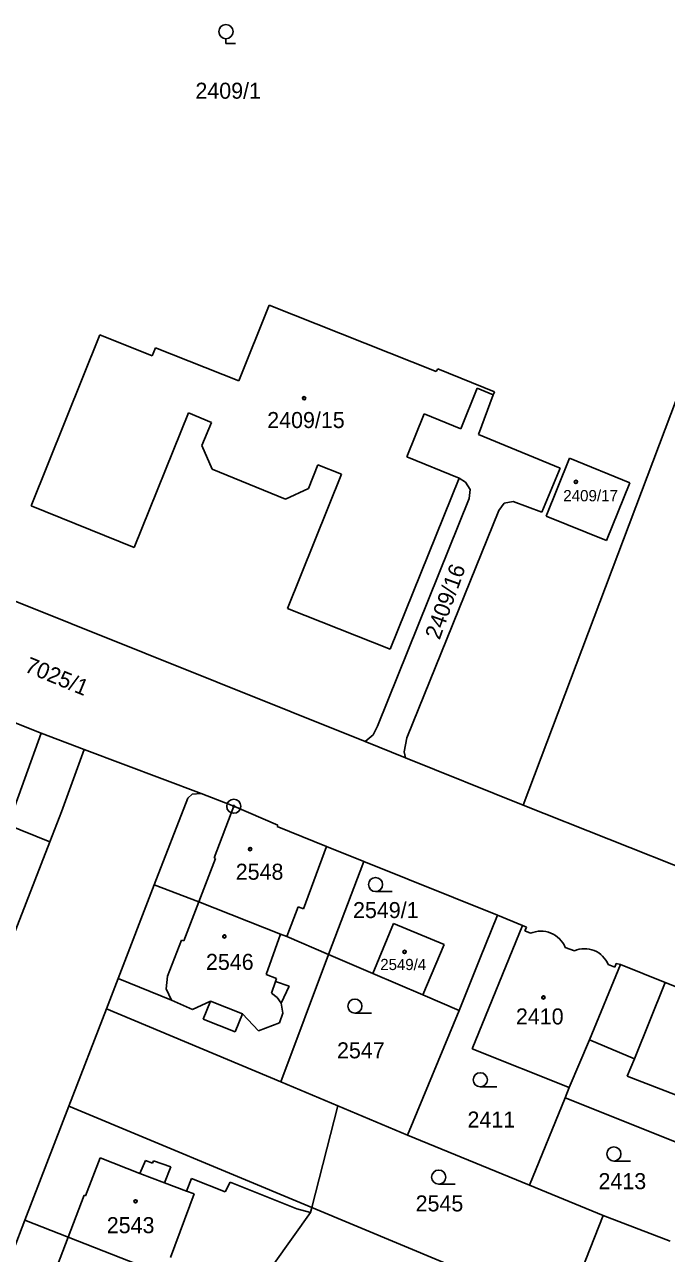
# Model space of a CAD drawing. Extents: x -593183 to -588034, y -1130415 to -1124994.
# Drawn here: x -590842.4 to -590774.4, y -1128079.4 to -1127949 of the extents above; entities that cross this region are included whole.
import ezdxf

# ---------------------------------------------------------------- set-up
doc = ezdxf.new("R2010")
doc.units = 0
for name, color, linetype in [('Vrstva 1', 7, 'Continuous'), ('Vrstva 18', 7, 'Continuous'), ('Vrstva 19', 7, 'Continuous'), ('Vrstva 24', 7, 'Continuous'), ('Vrstva 25', 7, 'Continuous'), ('Vrstva 4', 7, 'Continuous')]:
    doc.layers.add(name, color=color, linetype=linetype)

msp = doc.modelspace()

# ---------------------------------------------------------------- linework, layer by layer
at = {"layer": 'Vrstva 1'}
for p, q in [((-590765.78, -1127968.76), (-590789.55, -1128031.82)), ((-590819.71, -1127986.8), (-590816.52, -1127978.74)), ((-590816.52, -1127978.74), (-590798.79, -1127985.8)), ((-590841.74, -1128000.06), (-590834.46, -1127981.9)), ((-590834.46, -1127981.9), (-590828.9, -1127984.12)), ((-590828.9, -1127984.12), (-590828.57, -1127983.29)), ((-590828.57, -1127983.29), (-590819.71, -1127986.8)), ((-590798.79, -1127985.8), (-590798.62, -1127985.53)), ((-590798.62, -1127985.53), (-590792.6, -1127987.94)), ((-590796.17, -1127991.87), (-590794.45, -1127987.58)), ((-590794.45, -1127987.58), (-590792.73, -1127988.27)), ((-590792.73, -1127988.27), (-590794.29, -1127992.48)), ((-590792.6, -1127987.94), (-590792.73, -1127988.27)), ((-590825.07, -1127990.19), (-590830.83, -1128004.48)), ((-590822.64, -1127991.2), (-590825.07, -1127990.19)), ((-590823.65, -1127993.65), (-590822.64, -1127991.2)), ((-590800.07, -1127990.3), (-590801.91, -1127994.87)), ((-590796.17, -1127991.87), (-590800.07, -1127990.3)), ((-590794.29, -1127992.48), (-590785.62, -1127996.06)), ((-590822.56, -1127996.16), (-590823.65, -1127993.65)), ((-590801.91, -1127994.87), (-590796.34, -1127997.11)), ((-590787.14, -1128001.16), (-590784.64, -1127995)), ((-590784.64, -1127995), (-590778.23, -1127997.6)), ((-590814.79, -1127999.36), (-590822.56, -1127996.16)), ((-590814.56, -1128010.97), (-590808.84, -1127996.7)), ((-590811.33, -1127995.71), (-590812.33, -1127998.21)), ((-590808.84, -1127996.7), (-590811.33, -1127995.71)), ((-590785.62, -1127996.06), (-590787.59, -1128000.73)), ((-590796.34, -1127997.11), (-590803.66, -1128015.27)), ((-590795.68, -1127997.54), (-590796.34, -1127997.11)), ((-590795.17, -1127998.31), (-590795.68, -1127997.54)), ((-590778.23, -1127997.6), (-590780.72, -1128003.75)), ((-590812.33, -1127998.21), (-590814.79, -1127999.36)), ((-590805.01, -1128023.44), (-590795.28, -1127999.29)), ((-590795.28, -1127999.29), (-590795.17, -1127998.31)), ((-590830.83, -1128004.48), (-590841.74, -1128000.06)), ((-590792.16, -1128000.55), (-590801.91, -1128024.69)), ((-590791.57, -1127999.78), (-590792.16, -1128000.55)), ((-590790.61, -1127999.61), (-590791.57, -1127999.78)), ((-590787.59, -1128000.73), (-590790.61, -1127999.61)), ((-590780.72, -1128003.75), (-590787.14, -1128001.16)), ((-590861.34, -1128003.02), (-590806.31, -1128025.09)), ((-590803.66, -1128015.27), (-590814.56, -1128010.97)), ((-590850.42, -1128020.33), (-590840.69, -1128024.2)), ((-590805.49, -1128024.38), (-590805.01, -1128023.44)), ((-590840.69, -1128024.2), (-590836.14, -1128025.93)), ((-590806.31, -1128025.09), (-590805.49, -1128024.38)), ((-590806.31, -1128025.09), (-590802.03, -1128026.81)), ((-590801.91, -1128024.69), (-590802.18, -1128026.18)), ((-590836.14, -1128025.93), (-590838.54, -1128032.54)), ((-590836.14, -1128025.93), (-590823.72, -1128030.59)), ((-590802.18, -1128026.18), (-590802.03, -1128026.81)), ((-590802.03, -1128026.81), (-590789.55, -1128031.82)), ((-590824.66, -1128030.68), (-590825.12, -1128031.09)), ((-590823.72, -1128030.59), (-590824.66, -1128030.68)), ((-590823.72, -1128030.59), (-590820.26, -1128031.95)), ((-590825.12, -1128031.09), (-590828.7, -1128040.3)), ((-590820.26, -1128031.95), (-590815.59, -1128033.97)), ((-590789.55, -1128031.82), (-590730.95, -1128055.23)), ((-590838.54, -1128032.54), (-590839.76, -1128035.71)), ((-590844.39, -1128033.86), (-590839.76, -1128035.71)), ((-590815.59, -1128033.97), (-590815.64, -1128034.11)), ((-590815.64, -1128034.11), (-590810.44, -1128036.21)), ((-590839.76, -1128035.71), (-590844.81, -1128048.69)), ((-590810.44, -1128036.21), (-590806.45, -1128037.81)), ((-590810.2, -1128047.67), (-590806.45, -1128037.81)), ((-590806.45, -1128037.81), (-590792.3, -1128043.52)), ((-590828.7, -1128040.3), (-590832.51, -1128050.22)), ((-590828.7, -1128040.3), (-590823.96, -1128042.09)), ((-590823.96, -1128042.09), (-590815.3, -1128045.52)), ((-590792.3, -1128043.52), (-590794.17, -1128048.16)), ((-590789.62, -1128044.61), (-590792.3, -1128043.52)), ((-590803.32, -1128044.41), (-590805.51, -1128049.69)), ((-590797.95, -1128046.64), (-590803.32, -1128044.41)), ((-590789.62, -1128044.61), (-590794.97, -1128057.71)), ((-590789.62, -1128044.61), (-590789.21, -1128044.78)), ((-590789.21, -1128044.78), (-590789.38, -1128045.19)), ((-590815.3, -1128045.52), (-590814.63, -1128045.76)), ((-590810.2, -1128047.67), (-590814.63, -1128045.76)), ((-590789.38, -1128045.19), (-590788.78, -1128045.44)), ((-590800.19, -1128051.97), (-590797.95, -1128046.64)), ((-590785.09, -1128046.93), (-590784.13, -1128047.3)), ((-590815.26, -1128061.21), (-590810.2, -1128047.67)), ((-590805.51, -1128049.69), (-590810.2, -1128047.67)), ((-590794.17, -1128048.16), (-590796.36, -1128053.62)), ((-590779.25, -1128048.76), (-590782.53, -1128056.73)), ((-590780.55, -1128048.76), (-590779.85, -1128049.04)), ((-590779.68, -1128048.64), (-590779.85, -1128049.04)), ((-590779.68, -1128048.64), (-590779.25, -1128048.76)), ((-590779.25, -1128048.76), (-590774.5, -1128050.65)), ((-590832.51, -1128050.22), (-590833.75, -1128053.44)), ((-590800.19, -1128051.97), (-590805.51, -1128049.69)), ((-590774.5, -1128050.65), (-590767.47, -1128053.46)), ((-590796.36, -1128053.62), (-590800.19, -1128051.97)), ((-590833.75, -1128053.44), (-590837.75, -1128063.78)), ((-590833.75, -1128053.44), (-590815.26, -1128061.21)), ((-590796.36, -1128053.62), (-590801.83, -1128066.85)), ((-590782.53, -1128056.73), (-590784.68, -1128061.8)), ((-590794.97, -1128057.71), (-590784.68, -1128061.8)), ((-590815.26, -1128061.21), (-590809.21, -1128063.75)), ((-590784.68, -1128061.8), (-590785.12, -1128062.89)), ((-590785.12, -1128062.89), (-590788.89, -1128072.17)), ((-590785.12, -1128062.89), (-590770.36, -1128068.79)), ((-590837.75, -1128063.78), (-590842.43, -1128075.9)), ((-590837.75, -1128063.78), (-590811.99, -1128074.53)), ((-590809.21, -1128063.75), (-590801.83, -1128066.85)), ((-590801.83, -1128066.85), (-590788.89, -1128072.17)), ((-590788.89, -1128072.17), (-590781.09, -1128075.4)), ((-590811.99, -1128074.53), (-590812.13, -1128075.09)), ((-590811.99, -1128074.53), (-590785.16, -1128085.73)), ((-590842.43, -1128075.9), (-590846.67, -1128087.11)), ((-590842.43, -1128075.9), (-590837.82, -1128077.7)), ((-590812.13, -1128075.09), (-590815.96, -1128080.49)), ((-590781.09, -1128075.4), (-590785.16, -1128085.73)), ((-590781.09, -1128075.4), (-590773.96, -1128078.13)), ((-590837.82, -1128077.7), (-590827.66, -1128081.7))]:
    msp.add_line(p, q, dxfattribs=at)
for centre, radius, start, end in [((-590787.68, -1128048.02), 2.81, 22.8465, 113.1764), ((-590783.04, -1128049.74), 2.67, 21.4296, 114.197)]:
    msp.add_arc(centre, radius, start, end, dxfattribs=at)
at = {"layer": 'Vrstva 24'}
for radius in [0.75, 0.0903]:
    msp.add_circle((-590820.26, -1128031.95), radius, dxfattribs=at)
at = {"layer": 'Vrstva 25'}
for p, q in [((-590821.09, -1127950.47), (-590821.09, -1127950.97)), ((-590821.09, -1127950.97), (-590820.07, -1127950.97)), ((-590803.47, -1128041.01), (-590805.22, -1128041.01)), ((-590805.66, -1128053.92), (-590807.41, -1128053.92)), ((-590792.36, -1128061.74), (-590794.11, -1128061.74)), ((-590778.19, -1128069.61), (-590779.94, -1128069.61)), ((-590796.77, -1128072.07), (-590798.52, -1128072.07))]:
    msp.add_line(p, q, dxfattribs=at)
for centre, radius in [((-590821.09, -1127949.72), 0.75), ((-590812.8, -1127988.63), 0.175), ((-590812.8, -1127988.63), 0.15), ((-590783.96, -1127997.52), 0.175), ((-590783.96, -1127997.52), 0.15), ((-590818.53, -1128036.5), 0.175), ((-590818.53, -1128036.5), 0.15), ((-590805.22, -1128040.26), 0.75), ((-590821.26, -1128045.77), 0.175), ((-590821.26, -1128045.77), 0.15), ((-590802.14, -1128047.41), 0.175), ((-590802.14, -1128047.41), 0.15), ((-590807.41, -1128053.17), 0.75), ((-590787.41, -1128052.25), 0.175), ((-590787.41, -1128052.25), 0.15), ((-590794.11, -1128060.99), 0.75), ((-590779.94, -1128068.86), 0.75), ((-590798.52, -1128071.32), 0.75), ((-590830.68, -1128073.89), 0.175), ((-590830.68, -1128073.89), 0.15)]:
    msp.add_circle(centre, radius, dxfattribs=at)
at = {"layer": 'Vrstva 4'}
for p, q in [((-590840.69, -1128024.2), (-590844.15, -1128033.8)), ((-590820.26, -1128031.95), (-590822.34, -1128037.43)), ((-590810.44, -1128036.21), (-590812.87, -1128042.85)), ((-590822.19, -1128037.49), (-590823.96, -1128042.09)), ((-590822.34, -1128037.43), (-590822.19, -1128037.49)), ((-590823.96, -1128042.09), (-590825.56, -1128046.25)), ((-590813.43, -1128042.64), (-590814.63, -1128045.76)), ((-590813.43, -1128042.64), (-590812.87, -1128042.85)), ((-590825.81, -1128046.15), (-590827.3, -1128049.99)), ((-590825.81, -1128046.15), (-590825.56, -1128046.25)), ((-590815.3, -1128045.52), (-590816.84, -1128049.8)), ((-590832.51, -1128050.22), (-590826.87, -1128052.53)), ((-590827.42, -1128051.34), (-590827.3, -1128049.99)), ((-590816.84, -1128049.8), (-590815.72, -1128050.23)), ((-590815.72, -1128050.23), (-590815.83, -1128050.56)), ((-590826.87, -1128052.53), (-590827.42, -1128051.34)), ((-590815.83, -1128050.56), (-590816.25, -1128051.78)), ((-590815.83, -1128050.56), (-590814.4, -1128051.05)), ((-590815.24, -1128052.86), (-590814.4, -1128051.05)), ((-590774.5, -1128050.65), (-590777.75, -1128058.76)), ((-590826.87, -1128052.53), (-590824.65, -1128053.53)), ((-590824.65, -1128053.53), (-590822.72, -1128052.63)), ((-590822.72, -1128052.63), (-590823.49, -1128054.54)), ((-590822.72, -1128052.63), (-590819.33, -1128054)), ((-590816.25, -1128051.78), (-590815.66, -1128052.24)), ((-590815.66, -1128052.24), (-590815.24, -1128052.86)), ((-590815.24, -1128052.86), (-590815.06, -1128053.92)), ((-590819.33, -1128054), (-590820.1, -1128055.91)), ((-590819.33, -1128054), (-590817.63, -1128055.78)), ((-590815.06, -1128053.92), (-590815.4, -1128054.93)), ((-590823.49, -1128054.54), (-590820.1, -1128055.91)), ((-590817.63, -1128055.78), (-590815.4, -1128054.93)), ((-590782.53, -1128056.73), (-590777.75, -1128058.76)), ((-590777.75, -1128058.76), (-590778.53, -1128060.6)), ((-590778.53, -1128060.6), (-590768.68, -1128064.44)), ((-590809.21, -1128063.75), (-590811.99, -1128074.53)), ((-590834.42, -1128069.27), (-590835.99, -1128073.3)), ((-590834.42, -1128069.27), (-590830.21, -1128070.95)), ((-590829.64, -1128069.54), (-590830.21, -1128070.95)), ((-590829.64, -1128069.54), (-590828.89, -1128069.84)), ((-590828.77, -1128069.6), (-590828.89, -1128069.84)), ((-590828.77, -1128069.6), (-590826.93, -1128070.23)), ((-590830.21, -1128070.95), (-590827.61, -1128071.94)), ((-590826.93, -1128070.23), (-590827.61, -1128071.94)), ((-590827.61, -1128071.94), (-590825.28, -1128072.81)), ((-590824.73, -1128071.48), (-590825.28, -1128072.81)), ((-590824.73, -1128071.48), (-590821.17, -1128072.87)), ((-590820.66, -1128071.84), (-590821.17, -1128072.87)), ((-590820.66, -1128071.84), (-590813.57, -1128074.68)), ((-590836.13, -1128073.24), (-590837.82, -1128077.7)), ((-590836.13, -1128073.24), (-590835.99, -1128073.3)), ((-590824.47, -1128073.11), (-590826.96, -1128079.87)), ((-590825.28, -1128072.81), (-590824.47, -1128073.11)), ((-590813.57, -1128074.68), (-590812.13, -1128075.09)), ((-590837.82, -1128077.7), (-590839.51, -1128082.15))]:
    msp.add_line(p, q, dxfattribs=at)

# ---------------------------------------------------------------- texts
at = {"layer": 'Vrstva 18'}
for s, p in [('2409/1', (-590824.33, -1127956.84)), ('2549/1', (-590807.61, -1128043.82)), ('2547', (-590809.31, -1128058.71)), ('2411', (-590795.47, -1128066.06)), ('2413', (-590781.57, -1128072.6)), ('2545', (-590800.97, -1128074.96))]:
    msp.add_text(s, height=1.7, dxfattribs=at).set_placement(p)
for s, rotation, p in [('2409/16', 70.2158, (-590798.43, -1128014.36)), ('7025/1', 337.6519, (-590842.55, -1128017.62))]:
    msp.add_text(s, height=1.7, rotation=rotation, dxfattribs=at).set_placement(p)
at = {"layer": 'Vrstva 19'}
for s, height, p in [('2409/15', 1.7, (-590816.71, -1127991.8)), ('2409/17', 1.2, (-590785.31, -1127999.58)), ('2548', 1.7, (-590820.05, -1128039.75)), ('2546', 1.7, (-590823.21, -1128049.32)), ('2549/4', 1.19, (-590804.72, -1128049.34)), ('2410', 1.7, (-590790.33, -1128055.11)), ('2543', 1.7, (-590833.73, -1128077.27))]:
    msp.add_text(s, height=height, dxfattribs=at).set_placement(p)

doc.saveas('drawing.dxf')
